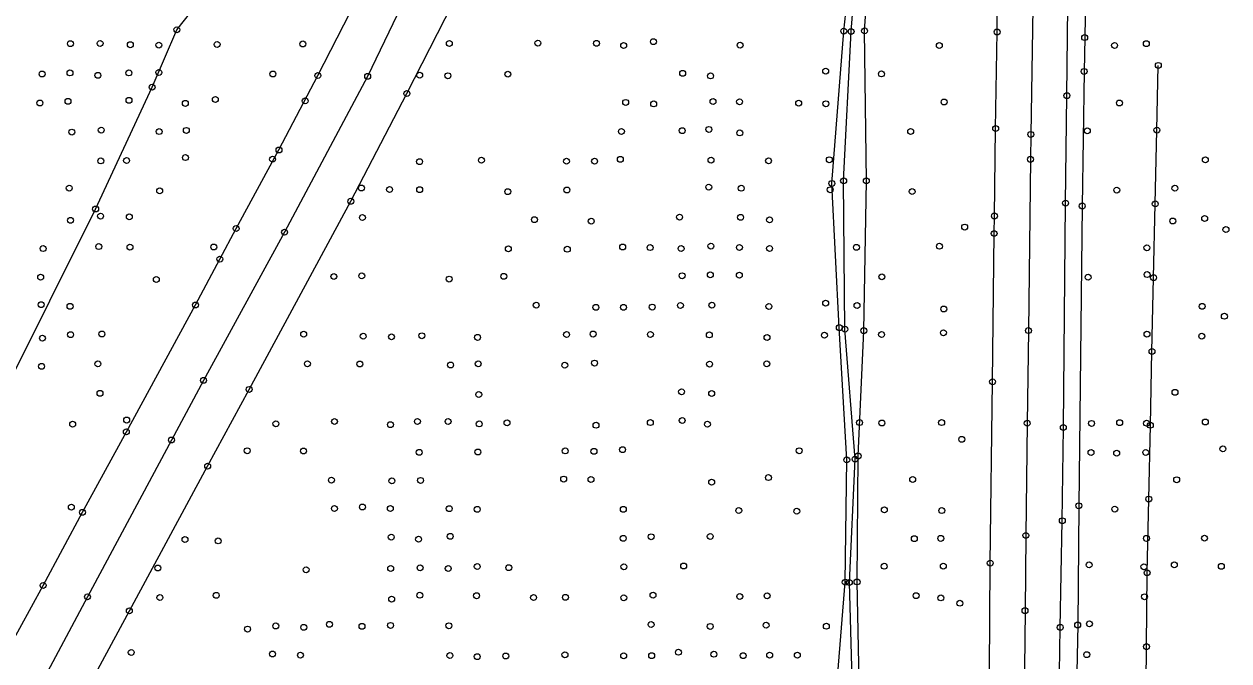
# Model space of a CAD drawing. Extents: x 20503438 to 20508873, y 7964251 to 7984667.
# Drawn here: x 20506297.9 to 20506705.9, y 7970978 to 7971193.7 of the extents above; entities that cross this region are included whole.
import ezdxf

# ---------------------------------------------------------------- set-up
doc = ezdxf.new("R2010")
doc.units = 0
for name, color, linetype in [('SurBreakLine', 7, 'Continuous'), ('SurConcreteSlab', 7, 'Continuous'), ('SurDrainageArrowDown', 7, 'Continuous'), ('SurEdgeRoadPaved', 7, 'Continuous'), ('SurEdgeShoulderPaved', 7, 'Continuous'), ('SurSurveyPoints', 7, 'Continuous')]:
    doc.layers.add(name, color=color, linetype=linetype)

msp = doc.modelspace()

# ---------------------------------------------------------------- linework, layer by layer
at = {"layer": 'SurBreakLine'}
for points in [[(20506641.92, 7971403.96), (20506641.56, 7971375.02), (20506641.28, 7971354.82), (20506640.74, 7971291.21), (20506639.56, 7971206.5), (20506638.8, 7971156.37), (20506638.69, 7971147.93), (20506638.01, 7971089.92), (20506637.6, 7971058.55), (20506637.13, 7971020.53), (20506636.85, 7970995.07), (20506636.64, 7970975.57), (20506636.16, 7970940.14), (20506634.81, 7970841.19), (20506634.17, 7970802.32), (20506633.67, 7970764.02), (20506633.2, 7970735.5), (20506632.58, 7970677.95), (20506631.82, 7970630.86), (20506631.64, 7970597.66)], [(20506572.22, 7970958.3), (20506575.96, 7971004.69), (20506576.49, 7971046.12), (20506573.97, 7971090.93), (20506571.45, 7971139.78), (20506575.48, 7971191.35), (20506576.14, 7971197.66), (20506576.06, 7971198.77), (20506576.28, 7971202.75), (20506573.67, 7971206.38), (20506571.69, 7971216.49), (20506571.64, 7971221.24), (20506570.03, 7971238.52), (20506566.34, 7971258.91), (20506564.09, 7971267.99), (20506560.16, 7971276.93), (20506556.95, 7971282.73), (20506555.88, 7971282.72)], [(20506580.92, 7970960.08), (20506579.97, 7971004.79), (20506580.31, 7971047.46), (20506582.25, 7971089.89), (20506583.12, 7971140.63), (20506582.5, 7971191.44), (20506582.95, 7971197.87), (20506583.99, 7971199.32), (20506586.67, 7971199.58), (20506589.87, 7971200.31), (20506591.46, 7971201.32), (20506591.42, 7971202.55), (20506590.63, 7971203.77), (20506587.15, 7971204.31), (20506586.63, 7971204.15), (20506583.49, 7971204.81)]]:
    msp.add_lwpolyline(points, dxfattribs=at)
at = {"layer": 'SurConcreteSlab'}
msp.add_lwpolyline([(20506513.11, 7971411.74), (20506507.56, 7971394.79), (20506487.08, 7971339.37), (20506464.44, 7971283.88), (20506440, 7971229.86), (20506414.23, 7971176.04), (20506386.11, 7971123.26), (20506358.66, 7971073.06), (20506347.8, 7971052.86), (20506319.35, 7970999.74), (20506305.82, 7970974.38), (20506300.41, 7970964.23), (20506283.57, 7970936), (20506269.79, 7970912.91), (20506235.76, 7970849.63), (20506224.51, 7970828.63), (20506191.46, 7970767.1), (20506179.12, 7970744.28), (20506123.33, 7970641.38), (20506087.13, 7970571.08)], dxfattribs=at)
at = {"layer": 'SurDrainageArrowDown'}
for points in [[(20506237.77, 7970965.83), (20506248.75, 7970990.23), (20506260.13, 7971006.85), (20506322.11, 7971131.1), (20506341.24, 7971172.37), (20506349.6, 7971191.81), (20506363.34, 7971209.26), (20506373.16, 7971229.84), (20506381.4, 7971247.03), (20506391.24, 7971263.52), (20506393.46, 7971272.51), (20506396.3, 7971280.47), (20506398.99, 7971285.94), (20506399.54, 7971290.04), (20506399.17, 7971291), (20506395.85, 7971295.06), (20506397.06, 7971297.8), (20506399.12, 7971305.17), (20506406.46, 7971319.4), (20506410.82, 7971330.46), (20506415.36, 7971336.75), (20506418.32, 7971338.32)], [(20506578.6, 7970959.55), (20506577.37, 7971004.61), (20506579.3, 7971046.39), (20506575.84, 7971090.39), (20506575.42, 7971140.65), (20506577.95, 7971191.23), (20506578.47, 7971196.98), (20506578.45, 7971199), (20506578.77, 7971202.32), (20506578.4, 7971206.95), (20506576.01, 7971221.89), (20506571.77, 7971239.66), (20506569.65, 7971259.72), (20506567.41, 7971268.7), (20506566.09, 7971278.78), (20506562.29, 7971285.44), (20506557.31, 7971286.52)], [(20506676.49, 7970782.88), (20506676.67, 7970807.88), (20506676.86, 7970832.88), (20506677.05, 7970857.88), (20506677.24, 7970882.88), (20506677.43, 7970907.88), (20506677.62, 7970932.87), (20506677.8, 7970957.87), (20506677.99, 7970982.87), (20506678.2, 7971007.87), (20506678.75, 7971032.86), (20506679.3, 7971057.86), (20506679.85, 7971082.85), (20506680.4, 7971107.84), (20506680.96, 7971132.84), (20506681.51, 7971157.83), (20506681.99, 7971179.74)]]:
    msp.add_lwpolyline(points, dxfattribs=at)
at = {"layer": 'SurEdgeRoadPaved'}
for points in [[(20506643.75, 7970601.87), (20506643.95, 7970635.53), (20506644.71, 7970702.74), (20506645.62, 7970762.57), (20506647.08, 7970851.07), (20506648.47, 7970966.31), (20506648.79, 7970989.41), (20506649.48, 7971025.52), (20506649.84, 7971057.11), (20506650.6, 7971133.1), (20506651.03, 7971169.5), (20506652.37, 7971290.08), (20506653.73, 7971380.9), (20506654.7, 7971481.23)], [(20506620.88, 7970658.93), (20506622.07, 7970773.36), (20506622.2, 7970789.98), (20506622.86, 7970826.83), (20506623.34, 7970880.62), (20506623.55, 7970900.23), (20506624.39, 7970948.68), (20506624.53, 7970957.25), (20506624.81, 7970974.4), (20506625.07, 7971011.16), (20506625.85, 7971072.59), (20506626.41, 7971122.81), (20506626.49, 7971128.73), (20506626.9, 7971158.36), (20506627.41, 7971191.07), (20506627.65, 7971219.25), (20506627.98, 7971250.54), (20506628.34, 7971284.53), (20506628.54, 7971304.41), (20506629.11, 7971339.87), (20506629.58, 7971370.57), (20506629.97, 7971411.6)], [(20506288.7, 7970974.89), (20506291.39, 7970979.91), (20506296.49, 7970989.12), (20506304.32, 7971003.6), (20506317.66, 7971028.37), (20506332.52, 7971055.64), (20506355.94, 7971098.59), (20506364.19, 7971114.13), (20506369.69, 7971124.49), (20506384.21, 7971151.09), (20506397.37, 7971176.31), (20506412.68, 7971206.3), (20506426.32, 7971234.18), (20506435.59, 7971254.61), (20506444.61, 7971274.76), (20506451.25, 7971289.74), (20506461.54, 7971313.34), (20506463.82, 7971318.59), (20506465.91, 7971324.13), (20506469.03, 7971332.43), (20506483.71, 7971371.11), (20506494.93, 7971401.61)]]:
    msp.add_lwpolyline(points, dxfattribs=at)
at = {"layer": 'SurEdgeShoulderPaved'}
for points in [[(20506660.25, 7971439.17), (20506659.29, 7971365.69), (20506658.99, 7971328.49), (20506657.63, 7971223.6), (20506657.06, 7971189.16), (20506656.86, 7971177.71), (20506656.24, 7971132.12), (20506655.07, 7971030.6), (20506654.69, 7970990.21), (20506654, 7970952.84), (20506653.55, 7970904.07), (20506652.83, 7970856.45), (20506651.83, 7970809.14), (20506650.89, 7970728.25)], [(20506307.59, 7970946.86), (20506333.54, 7970994.99), (20506360.05, 7971044.02), (20506374.08, 7971070), (20506408.52, 7971133.72), (20506427.53, 7971170.22), (20506445.63, 7971205.94), (20506462.77, 7971242.92), (20506478.66, 7971279.81), (20506493.07, 7971315.49), (20506507.43, 7971352.43), (20506521.37, 7971390.32), (20506529.6, 7971414.45)]]:
    msp.add_lwpolyline(points, dxfattribs=at)
at = {"layer": 'SurSurveyPoints'}
for centre in [(20506349.6, 7971191.81), (20506575.48, 7971191.35), (20506577.95, 7971191.23), (20506582.5, 7971191.44), (20506627.41, 7971191.07), (20506313.57, 7971187.1), (20506323.64, 7971187.18), (20506333.86, 7971186.75), (20506343.52, 7971186.62), (20506363.25, 7971186.83), (20506392.28, 7971187.01), (20506441.91, 7971187.18), (20506471.89, 7971187.29), (20506491.74, 7971187.21), (20506500.92, 7971186.46), (20506511.01, 7971187.78), (20506540.37, 7971186.6), (20506607.83, 7971186.46), (20506657.06, 7971189.16), (20506667.18, 7971186.5), (20506677.95, 7971187.12), (20506343.54, 7971177.36), (20506569.35, 7971177.81), (20506656.86, 7971177.71), (20506681.99, 7971179.74), (20506303.98, 7971176.82), (20506313.43, 7971177.19), (20506322.87, 7971176.37), (20506333.39, 7971177.19), (20506382.15, 7971176.84), (20506397.37, 7971176.31), (20506414.23, 7971176.04), (20506431.86, 7971176.41), (20506441.42, 7971176.24), (20506461.71, 7971176.78), (20506520.92, 7971177.06), (20506530.37, 7971176.18), (20506588.22, 7971176.86), (20506341.24, 7971172.37), (20506427.53, 7971170.22), (20506651.03, 7971169.5), (20506303.25, 7971167.01), (20506312.75, 7971167.56), (20506333.41, 7971167.92), (20506352.5, 7971166.88), (20506362.66, 7971168.22), (20506393.08, 7971167.72), (20506501.62, 7971167.21), (20506511.1, 7971166.69), (20506531.2, 7971167.5), (20506540.18, 7971167.43), (20506560.2, 7971166.95), (20506569.41, 7971166.76), (20506609.44, 7971167.34), (20506668.84, 7971167.02), (20506314.05, 7971157.16), (20506324, 7971157.82), (20506343.63, 7971157.32), (20506352.84, 7971157.73), (20506500.17, 7971157.38), (20506520.76, 7971157.64), (20506529.8, 7971158.07), (20506540.25, 7971156.87), (20506598.12, 7971157.38), (20506626.9, 7971158.36), (20506657.95, 7971157.58), (20506681.51, 7971157.83), (20506638.8, 7971156.37), (20506384.21, 7971151.09), (20506323.86, 7971147.39), (20506332.58, 7971147.52), (20506352.54, 7971148.52), (20506382.04, 7971147.96), (20506431.82, 7971147.14), (20506452.76, 7971147.62), (20506481.57, 7971147.29), (20506491.09, 7971147.31), (20506499.82, 7971147.94), (20506530.52, 7971147.67), (20506550, 7971147.42), (20506570.57, 7971147.79), (20506638.69, 7971147.93), (20506697.92, 7971147.74), (20506575.42, 7971140.65), (20506583.12, 7971140.63), (20506313.18, 7971138.18), (20506343.81, 7971137.25), (20506412.12, 7971138.22), (20506421.67, 7971137.7), (20506431.86, 7971137.67), (20506461.69, 7971136.98), (20506481.72, 7971137.55), (20506529.76, 7971138.52), (20506540.76, 7971138.13), (20506570.89, 7971137.63), (20506571.45, 7971139.78), (20506598.64, 7971137.02), (20506667.94, 7971137.5), (20506687.61, 7971138.15), (20506408.52, 7971133.72), (20506650.6, 7971133.1), (20506680.96, 7971132.84), (20506322.11, 7971131.1), (20506323.77, 7971128.7), (20506333.52, 7971128.43), (20506519.87, 7971128.36), (20506540.53, 7971128.29), (20506626.49, 7971128.73), (20506656.24, 7971132.12), (20506313.6, 7971127.27), (20506369.69, 7971124.49), (20506412.47, 7971128.22), (20506470.72, 7971127.5), (20506489.96, 7971126.98), (20506550.35, 7971127.41), (20506616.43, 7971124.98), (20506686.9, 7971127.03), (20506697.69, 7971127.91), (20506386.11, 7971123.26), (20506626.41, 7971122.81), (20506704.9, 7971124.15), (20506304.34, 7971117.69), (20506323.17, 7971118.37), (20506333.75, 7971118.2), (20506362.13, 7971118.23), (20506461.88, 7971117.61), (20506481.84, 7971117.47), (20506500.61, 7971118.22), (20506509.88, 7971118.03), (20506520.38, 7971117.72), (20506530.47, 7971118.54), (20506540.13, 7971118.08), (20506550.33, 7971117.75), (20506579.75, 7971118.13), (20506607.88, 7971118.48), (20506678.12, 7971117.96), (20506364.19, 7971114.13), (20506303.49, 7971108), (20506402.78, 7971108.24), (20506412.25, 7971108.45), (20506460.34, 7971108.31), (20506520.71, 7971108.5), (20506530.27, 7971108.81), (20506540.11, 7971108.68), (20506588.36, 7971108.13), (20506658.21, 7971108), (20506678.21, 7971108.89), (20506680.4, 7971107.84), (20506342.67, 7971107.24), (20506441.84, 7971107.37), (20506303.67, 7971098.7), (20506313.45, 7971098.14), (20506355.94, 7971098.59), (20506471.31, 7971098.53), (20506491.53, 7971097.79), (20506500.88, 7971097.79), (20506510.6, 7971097.89), (20506520.17, 7971098.44), (20506530.83, 7971098.53), (20506550.11, 7971098.09), (20506569.34, 7971099.21), (20506579.96, 7971098.41), (20506609.34, 7971097.22), (20506696.85, 7971098.13), (20506704.37, 7971094.77), (20506313.64, 7971088.54), (20506324.25, 7971088.76), (20506392.57, 7971088.69), (20506412.74, 7971088.02), (20506422.31, 7971087.81), (20506432.58, 7971088.18), (20506451.46, 7971087.62), (20506481.6, 7971088.59), (20506490.59, 7971088.75), (20506510, 7971088.62), (20506529.96, 7971088.45), (20506549.48, 7971087.58), (20506568.91, 7971088.36), (20506573.97, 7971090.93), (20506575.84, 7971090.39), (20506582.25, 7971089.89), (20506588.27, 7971088.58), (20506609.22, 7971089.17), (20506638.01, 7971089.92), (20506678.15, 7971088.71), (20506696.7, 7971088.03), (20506304.1, 7971087.36), (20506679.85, 7971082.85), (20506303.79, 7971077.83), (20506322.88, 7971078.65), (20506393.83, 7971078.68), (20506411.59, 7971078.59), (20506442.32, 7971078.26), (20506451.67, 7971078.66), (20506480.99, 7971078.19), (20506491.08, 7971078.92), (20506530.02, 7971078.56), (20506549.39, 7971078.66), (20506358.66, 7971073.06), (20506625.85, 7971072.59), (20506323.59, 7971068.66), (20506374.08, 7971070), (20506451.85, 7971068.26), (20506520.53, 7971069.2), (20506530.75, 7971068.61), (20506687.65, 7971069), (20506332.64, 7971059.62), (20506403.01, 7971059.13), (20506431.08, 7971059.14), (20506441.49, 7971059.13), (20506520.76, 7971059.47), (20506697.91, 7971058.97), (20506314.33, 7971058.2), (20506332.52, 7971055.64), (20506383.17, 7971058.35), (20506421.96, 7971058.07), (20506452.01, 7971058.31), (20506461.44, 7971058.67), (20506491.58, 7971057.85), (20506509.97, 7971058.76), (20506529.3, 7971058.22), (20506580.81, 7971058.76), (20506588.37, 7971058.61), (20506608.61, 7971058.76), (20506637.6, 7971058.55), (20506649.84, 7971057.11), (20506659.39, 7971058.48), (20506668.91, 7971058.73), (20506678.03, 7971058.53), (20506679.3, 7971057.86), (20506347.8, 7971052.86), (20506615.42, 7971053.1), (20506373.46, 7971049.23), (20506392.51, 7971049.13), (20506431.69, 7971048.69), (20506451.57, 7971048.79), (20506481.13, 7971049.16), (20506490.87, 7971049.03), (20506500.56, 7971049.59), (20506560.38, 7971049.23), (20506580.31, 7971047.46), (20506659.2, 7971048.61), (20506667.9, 7971048.38), (20506677.75, 7971048.65), (20506703.86, 7971049.85), (20506360.05, 7971044.02), (20506576.49, 7971046.12), (20506579.3, 7971046.39), (20506401.96, 7971039.27), (20506422.46, 7971039.01), (20506432.16, 7971039.18), (20506480.63, 7971039.63), (20506489.87, 7971039.51), (20506530.73, 7971038.57), (20506549.96, 7971040.13), (20506598.81, 7971039.51), (20506688.21, 7971039.4), (20506655.07, 7971030.6), (20506678.75, 7971032.86), (20506313.89, 7971030.12), (20506317.66, 7971028.37), (20506402.98, 7971029.64), (20506412.46, 7971030.17), (20506421.93, 7971029.64), (20506441.87, 7971029.61), (20506451.35, 7971029.39), (20506500.83, 7971029.37), (20506539.91, 7971028.96), (20506559.56, 7971028.75), (20506589.22, 7971029.19), (20506608.66, 7971028.95), (20506667.26, 7971029.45), (20506649.48, 7971025.52), (20506352.37, 7971019.14), (20506363.61, 7971018.68), (20506422.23, 7971019.96), (20506431.49, 7971019.25), (20506442.19, 7971020.23), (20506500.8, 7971019.57), (20506510.25, 7971020.1), (20506530.24, 7971020.19), (20506599.38, 7971019.44), (20506608.32, 7971019.54), (20506637.13, 7971020.53), (20506677.98, 7971019.54), (20506697.64, 7971019.61), (20506451.34, 7971010), (20506501.01, 7971009.93), (20506521.26, 7971010.2), (20506589.18, 7971010.1), (20506609.18, 7971010.14), (20506625.07, 7971011.16), (20506658.56, 7971010.57), (20506677.13, 7971009.93), (20506687.41, 7971010.56), (20506703.34, 7971010.08), (20506343.18, 7971009.51), (20506393.39, 7971008.91), (20506422.03, 7971009.35), (20506431.99, 7971009.56), (20506441.53, 7971009.34), (20506462.02, 7971009.63), (20506678.2, 7971007.87), (20506304.32, 7971003.6), (20506575.96, 7971004.69), (20506577.37, 7971004.61), (20506579.97, 7971004.79), (20506319.35, 7970999.74), (20506343.88, 7970999.51), (20506362.97, 7971000.24), (20506422.36, 7970998.97), (20506431.88, 7971000.27), (20506451.11, 7971000.12), (20506470.43, 7970999.51), (20506481.22, 7970999.57), (20506500.98, 7970999.41), (20506510.87, 7971000.29), (20506540.24, 7970999.86), (20506549.5, 7971000.08), (20506599.98, 7971000.13), (20506608.34, 7970999.37), (20506677.32, 7970999.77), (20506333.54, 7970994.99), (20506614.78, 7970997.57), (20506636.85, 7970995.07), (20506383.13, 7970989.88), (20506401.3, 7970990.43), (20506412.33, 7970989.75), (20506422, 7970990.07), (20506441.75, 7970989.95), (20506510.23, 7970990.35), (20506530.26, 7970989.73), (20506549.17, 7970990.13), (20506569.58, 7970989.77), (20506654.69, 7970990.21), (20506658.68, 7970990.6), (20506373.58, 7970988.82), (20506392.59, 7970989.42), (20506648.79, 7970989.41), (20506677.99, 7970982.87), (20506334.17, 7970980.91), (20506382.01, 7970980.39), (20506391.48, 7970979.98), (20506442.08, 7970979.86), (20506451.34, 7970979.49), (20506461.01, 7970979.7), (20506481.05, 7970980.11), (20506500.94, 7970979.77), (20506510.41, 7970979.82), (20506519.47, 7970980.97), (20506531.48, 7970980.29), (20506541.4, 7970979.83), (20506550.37, 7970980.01), (20506559.75, 7970979.96), (20506657.75, 7970980.16)]:
    msp.add_circle(centre, 1, dxfattribs=at)

doc.saveas('drawing.dxf')
